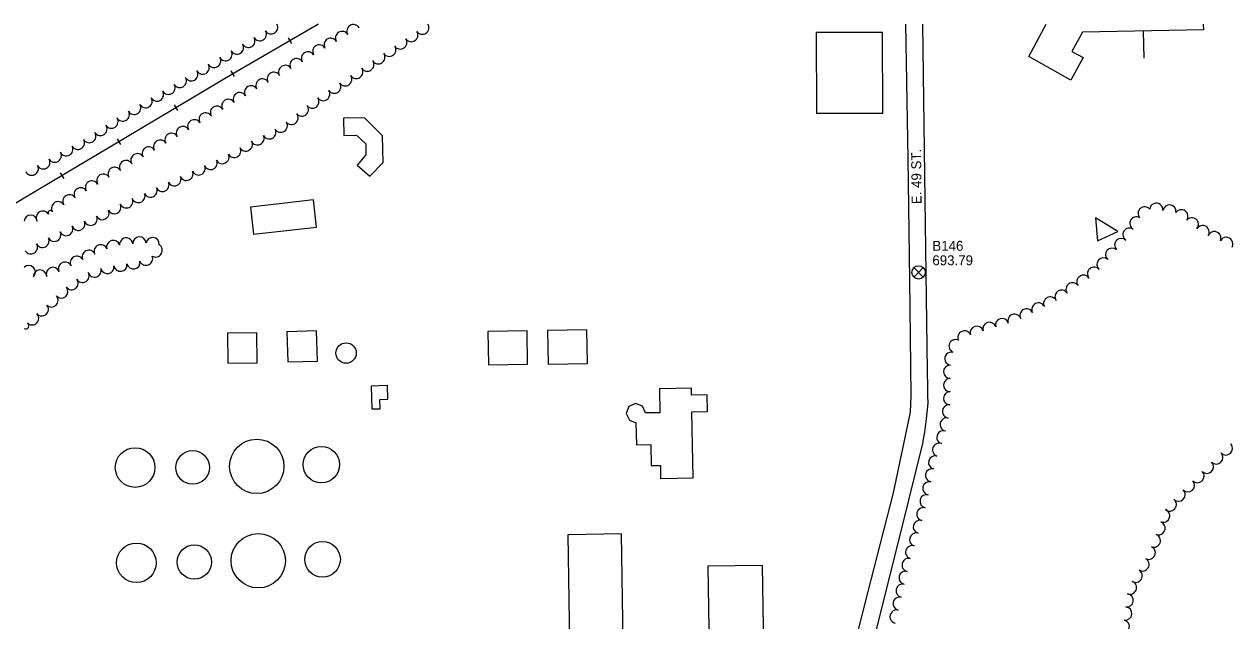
# Model space of a CAD drawing. Extents: x -25029 to 2274964, y -81170 to 687028.
# Drawn here: x -9748 to -7933, y -61650 to -60748 of the extents above; entities that cross this region are included whole.
import ezdxf

# ---------------------------------------------------------------- set-up
doc = ezdxf.new("R2010")
doc.units = 0
for name, color, linetype in [('BLDG', 7, 'Continuous'), ('ROAD', 7, 'Continuous'), ('ROAD-NAME', 7, 'Continuous'), ('RR', 7, 'Continuous'), ('TI_VER', 7, 'Continuous'), ('TRANSPWRLN', 7, 'Continuous'), ('TREES', 7, 'Continuous'), ('WALL', 7, 'Continuous')]:
    doc.layers.add(name, color=color, linetype=linetype)

msp = doc.modelspace()

# ---------------------------------------------------------------- linework, layer by layer
at = {"layer": 'BLDG'}
for points in [[(-7967.7, -60748.4), (-7967.4, -60757.3), (-8150, -60760.4), (-8166.3, -60789.6), (-8149.2, -60799), (-8167.4, -60833.2), (-8231.2, -60797.6), (-8204.9, -60748.4)], [(-8824.3, -61350.4), (-8823.7, -61383.9), (-8802, -61383.4), (-8801.4, -61415.1), (-8787.3, -61414.8), (-8787, -61434.8), (-8738, -61433.8), (-8739.9, -61334), (-8716.4, -61333.5), (-8716.9, -61308.2), (-8740.3, -61308.6), (-8740.5, -61298.4), (-8789, -61299.3), (-8788.3, -61335.3), (-8809.8, -61335.7)], [(-8809.8, -61335.7), (-8809.7, -61335.5), (-8814.4, -61325.4), (-8824.9, -61321.5), (-8835, -61326.1), (-8838.9, -61336.6)], [(-8838.9, -61336.6), (-8834.2, -61346.8), (-8824.3, -61350.4)]]:
    msp.add_lwpolyline(points, dxfattribs=at)
for points in [[(-8551.7, -60883), (-8451.5, -60882.8), (-8451.8, -60761), (-8552, -60761.3)], [(-9265.3, -60916.5), (-9246.1, -60916.1), (-9232.4, -60929.1), (-9232.1, -60945.9), (-9245.5, -60961.3), (-9226.3, -60978), (-9206, -60957.3), (-9206.9, -60917), (-9234.3, -60890), (-9265.8, -60890.6)], [(-9311.2, -61014), (-9406.4, -61024.7), (-9401.7, -61065.7), (-9306.6, -61055)], [(-9396.1, -61260.2), (-9396.6, -61214.6), (-9441, -61215), (-9440.6, -61260.6)], [(-9305.2, -61257.3), (-9306.6, -61211.9), (-9351.6, -61213.3), (-9350.2, -61258.6)], [(-9047.2, -61263.1), (-8988, -61262.2), (-8988.7, -61211.9), (-9048, -61212.8)], [(-8957.1, -61262.2), (-8897.5, -61261.1), (-8898.5, -61210.1), (-8958, -61211.2)], [(-9210.8, -61329.3), (-9211.3, -61315.5), (-9199, -61315.1), (-9199.7, -61294.2), (-9224.3, -61295.1), (-9223, -61329.7)], [(-8927, -61519.6), (-8923.2, -61780.8), (-8842.3, -61779.6), (-8846.1, -61518.4)], [(-8715.7, -61567.1), (-8712.1, -61787.8), (-8639.7, -61786.7), (-8639.2, -61814.2), (-8648.2, -61814.4), (-8648, -61827), (-8613, -61826.5), (-8613.2, -61814.7), (-8629.3, -61814.9), (-8633.2, -61565.8)]]:
    msp.add_lwpolyline(points, close=True, dxfattribs=at)
for centre, radius in [((-9262, -61245.2), 15.4), ((-9396.9, -61416.3), 41.1), ((-9580.6, -61418.1), 30), ((-9493.7, -61418), 25.4), ((-9299.4, -61413.7), 27.5), ((-9394.7, -61558.9), 41), ((-9578.7, -61562), 29.9), ((-9491.2, -61560.9), 25.9), ((-9297.6, -61556.8), 26.9)]:
    msp.add_circle(centre, radius, dxfattribs=at)
at = {"layer": 'ROAD'}
for points in [[(-8492.7, -61680.7), (-8474, -61607.3), (-8435.6, -61456.2), (-8409.5, -61334.3), (-8408.5, -61309.1), (-8409.5, -61220.9), (-8410.9, -61135.3), (-8413.3, -60951.4), (-8416.7, -60748.4)], [(-8391.6, -60748.4), (-8388.3, -61013.6), (-8384.7, -61271.9), (-8383.9, -61296), (-8383.8, -61309.5), (-8383.7, -61320.9), (-8386.1, -61344.4), (-8388.8, -61364.9), (-8390.7, -61375.3), (-8391.7, -61381.6), (-8423.2, -61510.4), (-8467.8, -61687)]]:
    msp.add_lwpolyline(points, dxfattribs=at)
at = {"layer": 'RR'}
for p, q in [((-9349.4, -60769.1), (-9344.4, -60777.7)), ((-9436, -60819.2), (-9430.9, -60827.8)), ((-9521.9, -60870.4), (-9516.7, -60879)), ((-9607.8, -60921.7), (-9602.6, -60930.2)), ((-9693.6, -60972.9), (-9688.5, -60981.5))]:
    msp.add_line(p, q, dxfattribs=at)
for points in [[(-9303.6, -60748.4), (-9432.3, -60822.9), (-9618.8, -60934.1), (-9748.4, -61011.5)], [(-9748.4, -61011.5), (-9757.1, -61016.7), (-9917.3, -61112), (-10089.1, -61213.6), (-10338.1, -61359), (-10519, -61465.6)]]:
    msp.add_lwpolyline(points, dxfattribs=at)
at = {"layer": 'TI_VER'}
for p, q in [((-8404.9, -61116.2), (-8390.5, -61130.6)), ((-8397.7, -61123.4), (-8404.9, -61130.6)), ((-8397.7, -61123.4), (-8390.5, -61116.2))]:
    msp.add_line(p, q, dxfattribs=at)
msp.add_circle((-8397.5, -61123.4), 10.1, dxfattribs=at)
at = {"layer": 'TRANSPWRLN'}
msp.add_lwpolyline([(-8096.4, -61061.6), (-8130.2, -61041.2), (-8127.4, -61075.9)], close=True, dxfattribs=at)
at = {"layer": 'TREES'}
for centre, radius, start, end in [((-9375.1, -60753.4), 10, 210.4192, 30.4192), ((-9147, -60753.9), 10, 213.8172, 33.8172), ((-9392.3, -60763.6), 10, 210.4192, 30.4192), ((-9268.1, -60769.4), 10, 30.8586, 210.8586), ((-9250.9, -60759.2), 10, 30.8586, 210.8586), ((-9242.4, -60754), 0.0000000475, 30.8515, 210.8515), ((-9163.7, -60765.1), 10, 213.8172, 33.8172), ((-9426.8, -60783.8), 10, 210.4192, 30.4192), ((-9409.6, -60773.7), 10, 210.4192, 30.4192), ((-9302.5, -60789.9), 10, 30.8586, 210.8586), ((-9285.3, -60779.7), 10, 30.8586, 210.8586), ((-9196.9, -60787.3), 10, 213.8172, 33.8172), ((-9180.3, -60776.2), 10, 213.8172, 33.8172), ((-9461.3, -60804.1), 10, 210.4192, 30.4192), ((-9444.1, -60793.9), 10, 210.4192, 30.4192), ((-9336.8, -60810.4), 10, 30.8586, 210.8586), ((-9319.6, -60800.2), 10, 30.8586, 210.8586), ((-9213.5, -60798.5), 10, 213.8172, 33.8172), ((-9495.8, -60824.3), 10, 210.4192, 30.4192), ((-9478.6, -60814.2), 10, 210.4192, 30.4192), ((-9371.1, -60831), 10, 30.8586, 210.8586), ((-9354, -60820.7), 10, 30.8586, 210.8586), ((-9246.7, -60820.7), 10, 213.8172, 33.8172), ((-9230.1, -60809.6), 10, 213.8172, 33.8172), ((-9530.3, -60844.6), 10, 210.4192, 30.4192), ((-9513.1, -60834.4), 10, 210.4192, 30.4192), ((-9388.3, -60841.2), 10, 30.8586, 210.8586), ((-9280, -60843), 10, 213.8172, 33.8172), ((-9263.4, -60831.8), 10, 213.8172, 33.8172), ((-9547.6, -60854.7), 10, 210.4192, 30.4192), ((-9422.6, -60861.7), 10, 30.8586, 210.8586), ((-9405.5, -60851.5), 10, 30.8586, 210.8586), ((-9296.6, -60854.1), 10, 213.8172, 33.8172), ((-9582.1, -60874.9), 10, 210.4192, 30.4192), ((-9564.8, -60864.8), 10, 210.4192, 30.4192), ((-9457, -60882.3), 10, 30.8586, 210.8586), ((-9439.8, -60872), 10, 30.8586, 210.8586), ((-9328.9, -60877.6), 10, 219.1941, 39.1941), ((-9313, -60865.5), 10, 215.4019, 35.4019), ((-9616.3, -60895.7), 10, 213.5438, 33.5438), ((-9599.3, -60885.1), 10, 210.4192, 30.4192), ((-9491.3, -60902.8), 10, 30.8586, 210.8586), ((-9474.1, -60892.5), 10, 30.8586, 210.8586), ((-9344.5, -60890.2), 10, 218.8367, 38.8367), ((-9632.9, -60906.7), 10, 213.5796, 33.5796), ((-9508.5, -60913), 10, 30.8586, 210.8586), ((-9377.9, -60911.9), 10, 206.9962, 26.9962), ((-9360.6, -60901.9), 10, 213.189, 33.189), ((-9666.9, -60927.8), 10, 209.2778, 29.2778), ((-9649.7, -60917.6), 10, 212.2153, 32.2153), ((-9542.8, -60933.5), 10, 30.8586, 210.8586), ((-9525.6, -60923.3), 10, 30.8586, 210.8586), ((-9413.5, -60930.3), 10, 208.9028, 28.9028), ((-9395.8, -60921), 10, 206.7141, 26.7141), ((-9701.9, -60947.2), 10, 210.8704, 30.8704), ((-9684.5, -60937.4), 10, 207.8232, 27.8232), ((-9577.2, -60954.1), 10, 30.8586, 210.8586), ((-9560, -60943.8), 10, 30.8586, 210.8586), ((-9448.7, -60949.3), 10, 207.7, 27.7), ((-9431, -60939.9), 10, 208.3645, 28.3645), ((-9736.7, -60966.8), 10, 207.7991, 27.7991), ((-9719.2, -60957.2), 10, 209.462, 29.462), ((-9611.5, -60974.6), 10, 30.8586, 210.8586), ((-9594.3, -60964.3), 10, 30.8586, 210.8586), ((-9484.8, -60966.4), 10, 203.9931, 23.9931), ((-9466.6, -60958.1), 10, 204.984, 24.984), ((-9745.6, -60971.5), 0.0000000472, 207.79, 27.79), ((-9628.6, -60984.9), 10, 31.0423, 211.0423), ((-9521.3, -60982.8), 10, 204.8568, 24.8568), ((-9503.1, -60974.6), 10, 203.8805, 23.8805), ((-9662.9, -61005.6), 10, 31.597, 211.597), ((-9645.8, -60995.2), 10, 31.0423, 211.0423), ((-9557.4, -60999.9), 10, 205.588, 25.588), ((-9539.4, -60991.3), 10, 205.3099, 25.3099), ((-9696.9, -61026.5), 10, 31.597, 211.597), ((-9679.9, -61016.1), 10, 31.597, 211.597), ((-9612, -61024.8), 10, 206.6177, 26.6177), ((-9594, -61016.1), 10, 204.5139, 24.5139), ((-9575.7, -61008.1), 10, 202.9104, 22.9104), ((-8038.5, -61028.9), 10, 353.5639, 173.5639), ((-9738.4, -61047), 10, 5.8672, 174.1328), ((-9720, -61040.7), 10, 31.597, 211.597), ((-9708.4, -61033.6), 3.51, 31.597, 211.597), ((-9647.9, -61042.4), 10, 203.2219, 23.2219), ((-9629.9, -61033.8), 10, 207.3209, 27.3209), ((-8056.1, -61034.3), 10, 40.428, 220.428), ((-8018.7, -61031.4), 10, 351.8285, 171.8285), ((-8000.7, -61038.7), 10, 324.3837, 144.3837), ((-9684.7, -61058), 10, 204.9596, 24.9596), ((-9666.4, -61050), 10, 201.8526, 21.8526), ((-8079, -61066.5), 10, 57.1037, 237.1037), ((-8068.6, -61049.4), 10, 60.4484, 240.4484), ((-7984.9, -61050.9), 10, 320.0781, 140.0781), ((-7968.7, -61062.6), 10, 328.5367, 148.5367), ((-9720.6, -61075.7), 10, 206.5481, 26.5481), ((-9702.7, -61066.7), 10, 206.9416, 26.9416), ((-9613.7, -61085.1), 10, 15.5733, 195.5733), ((-9594.1, -61081.3), 10, 6.1946, 186.1946), ((-9574.1, -61079.8), 10, 2.3354, 182.3354), ((-9554.2, -61080.6), 10, 353.404, 173.404), ((-8091.5, -61082), 10, 45.0299, 225.0299), ((-7950.9, -61071.7), 10, 336.9782, 156.9782), ((-7932.9, -61080.4), 10, 331.599, 151.599), ((-9738, -61085.5), 10, 212.1695, 32.1695), ((-9746.5, -61090.8), 0.0000000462, 212.1786, 32.1786), ((-9650.7, -61099.9), 10, 24.6514, 204.6514), ((-9632.5, -61091.7), 10, 23.3786, 203.3786), ((-9549.6, -61090.2), 10, 238.0134, 58.0134), ((-8105.2, -61096.6), 10, 48.6311, 228.6311), ((-9686.5, -61117.8), 10, 25.7124, 205.7124), ((-9668.6, -61108.8), 10, 28.0689, 208.0689), ((-9602.8, -61111.9), 10, 188.774, 8.774), ((-9583.1, -61108.4), 10, 191.5573, 11.5573), ((-9564.1, -61102.6), 10, 202.7116, 22.7116), ((-8118.4, -61111.6), 10, 48.7779, 228.7779), ((-9741.3, -61123), 10, 315.3254, 135.3254), ((-9724.1, -61129.7), 10, 1.9118, 181.9118), ((-9704.8, -61125.7), 10, 21.0406, 201.0406), ((-9660, -61128.5), 10, 209.3475, 29.3475), ((-9641.8, -61120.5), 10, 198.236, 18.236), ((-9622.5, -61115.4), 10, 191.2244, 11.2244), ((-8148.5, -61137.6), 10, 34.6532, 214.6532), ((-8132.6, -61125.5), 10, 39.7948, 219.7948), ((-9692, -61152.3), 10, 220.8053, 40.8053), ((-9676.6, -61139.6), 10, 218.2272, 38.2272), ((-8165, -61149), 10, 34.653, 214.653), ((-9706.8, -61165.8), 10, 223.7389, 43.7389), ((-8198.7, -61170.4), 10, 27.7303, 207.7303), ((-8181.6, -61160.2), 10, 33.5225, 213.5225), ((-9721.6, -61179.2), 10, 220.6105, 40.6105), ((-8234.5, -61188.4), 10, 27.7808, 207.7808), ((-8216.6, -61179.4), 10, 25.703, 205.703), ((-9745.8, -61204), 4.79, 237.9317, 57.9317), ((-9736.2, -61192.8), 10, 225.3483, 45.3483), ((-8290.5, -61208.7), 10, 17.1857, 197.1857), ((-8271.5, -61202.8), 9.89, 17.1857, 197.1857), ((-8252.7, -61196.5), 10, 20.136, 200.136), ((-8328.3, -61221.7), 10, 24.4536, 204.4536), ((-8309.6, -61214.6), 10, 17.1857, 197.1857), ((-8341.6, -61234.9), 10, 64.9733, 244.9733), ((-8347.9, -61253.8), 10, 78.0088, 258.0088), ((-8349.9, -61273.5), 10, 90.8005, 270.8005), ((-8349.7, -61293.5), 10, 90.2225, 270.2225), ((-8349.9, -61313.5), 10, 88.3612, 268.3612), ((-8351.6, -61333.4), 10, 81.9431, 261.9431), ((-8355.1, -61353.1), 10, 78.3147, 258.3147), ((-8360.1, -61372.5), 10, 72.5916, 252.5916), ((-8366.4, -61391.4), 10, 70.3759, 250.3759), ((-7933.3, -61389.2), 10, 221.8456, 41.8456), ((-8372.5, -61410.5), 10, 74.3899, 254.3899), ((-7947.9, -61402.9), 10, 224.3213, 44.3213), ((-8377.2, -61429.9), 10, 78.4008, 258.4008), ((-7962.1, -61416.9), 10, 225.0622, 45.0622), ((-7990.7, -61444.9), 10, 223.477, 43.477), ((-7976.3, -61431), 10, 224.5513, 44.5513), ((-8381.2, -61449.5), 10, 78.4799, 258.4799), ((-8004.9, -61459), 10, 225.9215, 45.9215), ((-8385.5, -61469), 10, 76.6609, 256.6609), ((-8018.2, -61473.9), 10, 230.633, 50.633), ((-8390.3, -61488.4), 10, 75.392, 255.392), ((-8028.2, -61490.9), 10, 248.5224, 68.5224), ((-8395.6, -61507.7), 10, 74.0314, 254.0314), ((-8035.2, -61509.7), 10, 250.394, 70.3941), ((-8401.2, -61526.9), 10, 73.3402, 253.3402), ((-8042.2, -61528.4), 10, 248.9299, 68.9299), ((-8407.1, -61546), 10, 72.6042, 252.6042), ((-8049.9, -61546.8), 10, 245.3285, 65.3285), ((-8412.5, -61565.3), 10, 75.9138, 255.9138), ((-8059.4, -61564.4), 10, 238.3261, 58.3261), ((-8417.2, -61584.7), 10, 76.5331, 256.5331), ((-8069.7, -61581.5), 10, 239.2647, 59.2647), ((-8421.7, -61604.2), 10, 77.8838, 257.8838), ((-8078.4, -61599.5), 10, 248.8697, 68.8697), ((-8426.1, -61623.7), 10, 76.6467, 256.6467), ((-8083.3, -61618.7), 10, 262.9581, 82.9581), ((-8430.7, -61643.2), 10, 76.8389, 256.8389), ((-8085.4, -61638.6), 10, 264.6202, 84.6202), ((-8089, -61658.2), 10, 254.5204, 74.5204)]:
    msp.add_arc(centre, radius, start, end, dxfattribs=at)
at = {"layer": 'WALL'}
msp.add_line((-8058.6, -60758.9), (-8057.3, -60800), dxfattribs=at)

# ---------------------------------------------------------------- texts
at = {"layer": 'ROAD-NAME'}
msp.add_text('E. 49 ST.', height=15, rotation=90.5466, dxfattribs=at).set_placement((-8393, -61020.3))
at = {"layer": 'TI_VER'}
for s, p in [('B146', (-8376.7, -61090.8)), ('693.79', (-8376.7, -61112.6))]:
    msp.add_text(s, height=15, dxfattribs=at).set_placement(p)

doc.saveas('drawing.dxf')
